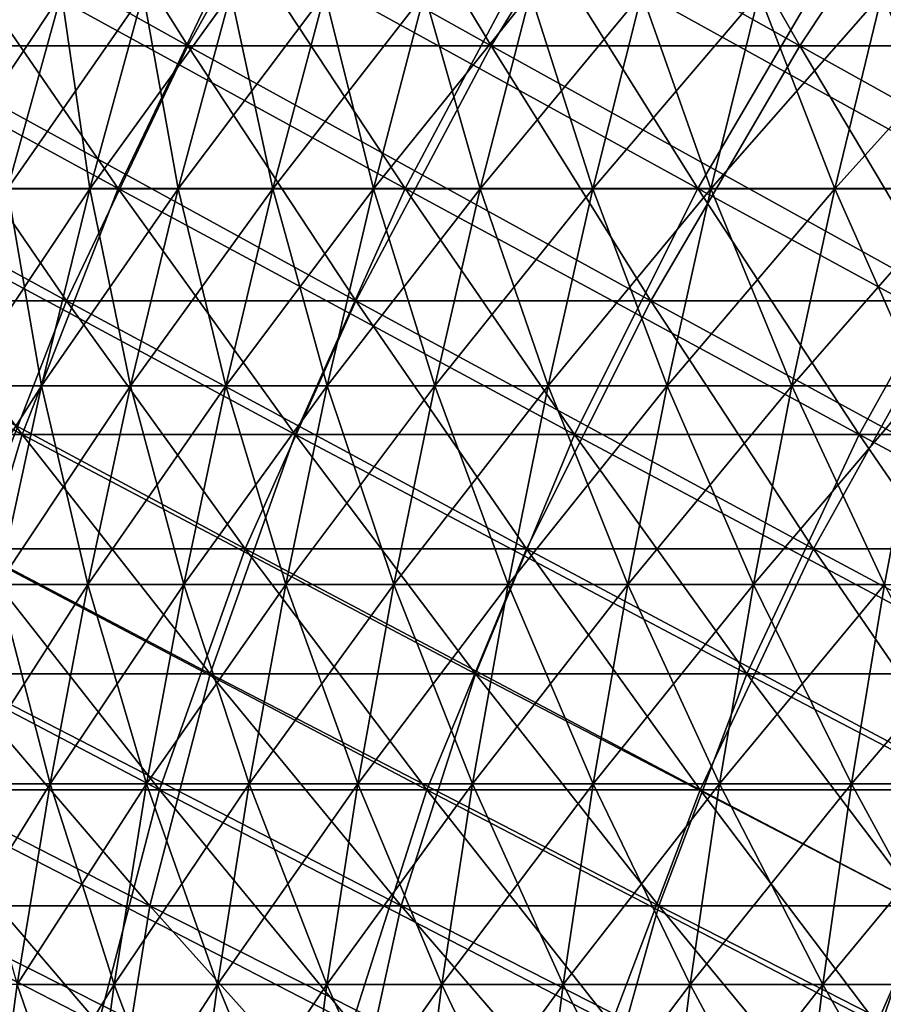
# Model space of a CAD drawing. Header units: millimetres. Extents: x -250 to 250, y -45 to 4150.
# Tile 414 of 656: x -92 to -80, y 3947 to 3961. Entities that reach past the tile are written whole.
import ezdxf

# ---------------------------------------------------------------- set-up
doc = ezdxf.new("R2010")
doc.units = ezdxf.units.MM
doc.header["$LTSCALE"] = 81.481481
for name, color, linetype in [('19', 7, 'CONTINUOUS'), ('20', 7, 'CONTINUOUS'), ('21', 7, 'CONTINUOUS'), ('22', 7, 'CONTINUOUS'), ('23', 7, 'CONTINUOUS'), ('24', 7, 'CONTINUOUS')]:
    doc.layers.add(name, color=color, linetype=linetype)

msp = doc.modelspace()

# ---------------------------------------------------------------- linework, layer by layer
at = {"layer": '19', "color": 7, "linetype": 'CONTINUOUS'}
for points in [[(-92.231, 3963.936, -139.19), (-94.075, 3960.293, -132.896), (-96.473, 3963.936, -136.284), (-92.231, 3963.936, -139.19)], [(-89.938, 3960.293, -135.73), (-94.075, 3960.293, -132.896), (-92.231, 3963.936, -139.19), (-89.938, 3960.293, -135.73)], [(-87.9, 3963.936, -141.964), (-89.938, 3960.293, -135.73), (-92.231, 3963.936, -139.19), (-87.9, 3963.936, -141.964)], [(-85.715, 3960.293, -138.435), (-89.938, 3960.293, -135.73), (-87.9, 3963.936, -141.964), (-85.715, 3960.293, -138.435)], [(-83.487, 3963.936, -144.604), (-85.715, 3960.293, -138.435), (-87.9, 3963.936, -141.964), (-83.487, 3963.936, -144.604)], [(-81.412, 3960.293, -141.009), (-85.715, 3960.293, -138.435), (-83.487, 3963.936, -144.604), (-81.412, 3960.293, -141.009)], [(-78.994, 3963.936, -147.106), (-81.412, 3960.293, -141.009), (-83.487, 3963.936, -144.604), (-78.994, 3963.936, -147.106)], [(-77.031, 3960.293, -143.449), (-81.412, 3960.293, -141.009), (-78.994, 3963.936, -147.106), (-77.031, 3960.293, -143.449)], [(-91.631, 3956.743, -129.443), (-95.574, 3956.743, -126.56), (-94.075, 3960.293, -132.896), (-91.631, 3956.743, -129.443)], [(-89.938, 3960.293, -135.73), (-91.631, 3956.743, -129.443), (-94.075, 3960.293, -132.896), (-89.938, 3960.293, -135.73)], [(-87.601, 3956.743, -132.204), (-91.631, 3956.743, -129.443), (-89.938, 3960.293, -135.73), (-87.601, 3956.743, -132.204)], [(-85.715, 3960.293, -138.435), (-87.601, 3956.743, -132.204), (-89.938, 3960.293, -135.73), (-85.715, 3960.293, -138.435)], [(-83.489, 3956.743, -134.839), (-87.601, 3956.743, -132.204), (-85.715, 3960.293, -138.435), (-83.489, 3956.743, -134.839)], [(-81.412, 3960.293, -141.009), (-83.489, 3956.743, -134.839), (-85.715, 3960.293, -138.435), (-81.412, 3960.293, -141.009)], [(-79.297, 3956.743, -137.346), (-83.489, 3956.743, -134.839), (-81.412, 3960.293, -141.009), (-79.297, 3956.743, -137.346)], [(-77.031, 3960.293, -143.449), (-79.297, 3956.743, -137.346), (-81.412, 3960.293, -141.009), (-77.031, 3960.293, -143.449)], [(-91.631, 3956.743, -129.443), (-92.978, 3953.287, -123.123), (-95.574, 3956.743, -126.56), (-91.631, 3956.743, -129.443)], [(-89.142, 3953.287, -125.927), (-92.978, 3953.287, -123.123), (-91.631, 3956.743, -129.443), (-89.142, 3953.287, -125.927)], [(-87.601, 3956.743, -132.204), (-89.142, 3953.287, -125.927), (-91.631, 3956.743, -129.443), (-87.601, 3956.743, -132.204)], [(-85.222, 3953.287, -128.613), (-89.142, 3953.287, -125.927), (-87.601, 3956.743, -132.204), (-85.222, 3953.287, -128.613)], [(-83.489, 3956.743, -134.839), (-85.222, 3953.287, -128.613), (-87.601, 3956.743, -132.204), (-83.489, 3956.743, -134.839)], [(-81.221, 3953.287, -131.176), (-85.222, 3953.287, -128.613), (-83.489, 3956.743, -134.839), (-81.221, 3953.287, -131.176)], [(-79.297, 3956.743, -137.346), (-81.221, 3953.287, -131.176), (-83.489, 3956.743, -134.839), (-79.297, 3956.743, -137.346)], [(-77.143, 3953.287, -133.615), (-81.221, 3953.287, -131.176), (-79.297, 3956.743, -137.346), (-77.143, 3953.287, -133.615)], [(-90.337, 3949.927, -119.625), (-93.978, 3949.927, -116.786), (-92.978, 3953.287, -123.123), (-90.337, 3949.927, -119.625)], [(-89.142, 3953.287, -125.927), (-90.337, 3949.927, -119.625), (-92.978, 3953.287, -123.123), (-89.142, 3953.287, -125.927)], [(-86.61, 3949.927, -122.35), (-90.337, 3949.927, -119.625), (-89.142, 3953.287, -125.927), (-86.61, 3949.927, -122.35)], [(-85.222, 3953.287, -128.613), (-86.61, 3949.927, -122.35), (-89.142, 3953.287, -125.927), (-85.222, 3953.287, -128.613)], [(-82.801, 3949.927, -124.959), (-86.61, 3949.927, -122.35), (-85.222, 3953.287, -128.613), (-82.801, 3949.927, -124.959)], [(-81.221, 3953.287, -131.176), (-82.801, 3949.927, -124.959), (-85.222, 3953.287, -128.613), (-81.221, 3953.287, -131.176)], [(-78.914, 3949.927, -127.45), (-82.801, 3949.927, -124.959), (-81.221, 3953.287, -131.176), (-78.914, 3949.927, -127.45)], [(-77.143, 3953.287, -133.615), (-78.914, 3949.927, -127.45), (-81.221, 3953.287, -131.176), (-77.143, 3953.287, -133.615)], [(-91.184, 3946.665, -113.315), (-94.63, 3946.665, -110.453), (-93.978, 3949.927, -116.786), (-91.184, 3946.665, -113.315)], [(-90.337, 3949.927, -119.625), (-91.184, 3946.665, -113.315), (-93.978, 3949.927, -116.786), (-90.337, 3949.927, -119.625)], [(-87.651, 3946.665, -116.069), (-91.184, 3946.665, -113.315), (-90.337, 3949.927, -119.625), (-87.651, 3946.665, -116.069)], [(-86.61, 3949.927, -122.35), (-87.651, 3946.665, -116.069), (-90.337, 3949.927, -119.625), (-86.61, 3949.927, -122.35)], [(-84.035, 3946.665, -118.713), (-87.651, 3946.665, -116.069), (-86.61, 3949.927, -122.35), (-84.035, 3946.665, -118.713)], [(-82.801, 3949.927, -124.959), (-84.035, 3946.665, -118.713), (-86.61, 3949.927, -122.35), (-82.801, 3949.927, -124.959)], [(-80.34, 3946.665, -121.245), (-84.035, 3946.665, -118.713), (-82.801, 3949.927, -124.959), (-80.34, 3946.665, -121.245)], [(-78.914, 3949.927, -127.45), (-80.34, 3946.665, -121.245), (-82.801, 3949.927, -124.959), (-78.914, 3949.927, -127.45)], [(-76.568, 3946.665, -123.661), (-80.34, 3946.665, -121.245), (-78.914, 3949.927, -127.45), (-76.568, 3946.665, -123.661)]]:
    msp.add_3dface(points, dxfattribs=at)
at = {"layer": '20', "color": 7, "linetype": 'CONTINUOUS'}
for points in [[(-94.075, 3960.293, 132.896), (-89.938, 3960.293, 135.73), (-96.473, 3963.936, 136.284), (-94.075, 3960.293, 132.896)], [(-96.473, 3963.936, 136.284), (-89.938, 3960.293, 135.73), (-92.231, 3963.936, 139.19), (-96.473, 3963.936, 136.284)], [(-89.938, 3960.293, 135.73), (-85.715, 3960.293, 138.435), (-92.231, 3963.936, 139.19), (-89.938, 3960.293, 135.73)], [(-92.231, 3963.936, 139.19), (-85.715, 3960.293, 138.435), (-87.9, 3963.936, 141.964), (-92.231, 3963.936, 139.19)], [(-85.715, 3960.293, 138.435), (-81.412, 3960.293, 141.009), (-87.9, 3963.936, 141.964), (-85.715, 3960.293, 138.435)], [(-87.9, 3963.936, 141.964), (-81.412, 3960.293, 141.009), (-83.487, 3963.936, 144.604), (-87.9, 3963.936, 141.964)], [(-81.412, 3960.293, 141.009), (-77.031, 3960.293, 143.449), (-83.487, 3963.936, 144.604), (-81.412, 3960.293, 141.009)], [(-83.487, 3963.936, 144.604), (-77.031, 3960.293, 143.449), (-78.994, 3963.936, 147.106), (-83.487, 3963.936, 144.604)], [(-95.574, 3956.743, 126.56), (-91.631, 3956.743, 129.443), (-98.123, 3960.293, 129.936), (-95.574, 3956.743, 126.56)], [(-98.123, 3960.293, 129.936), (-91.631, 3956.743, 129.443), (-94.075, 3960.293, 132.896), (-98.123, 3960.293, 129.936)], [(-91.631, 3956.743, 129.443), (-87.601, 3956.743, 132.204), (-94.075, 3960.293, 132.896), (-91.631, 3956.743, 129.443)], [(-94.075, 3960.293, 132.896), (-87.601, 3956.743, 132.204), (-89.938, 3960.293, 135.73), (-94.075, 3960.293, 132.896)], [(-87.601, 3956.743, 132.204), (-83.489, 3956.743, 134.839), (-89.938, 3960.293, 135.73), (-87.601, 3956.743, 132.204)], [(-89.938, 3960.293, 135.73), (-83.489, 3956.743, 134.839), (-85.715, 3960.293, 138.435), (-89.938, 3960.293, 135.73)], [(-83.489, 3956.743, 134.839), (-79.297, 3956.743, 137.346), (-85.715, 3960.293, 138.435), (-83.489, 3956.743, 134.839)], [(-85.715, 3960.293, 138.435), (-79.297, 3956.743, 137.346), (-81.412, 3960.293, 141.009), (-85.715, 3960.293, 138.435)], [(-79.297, 3956.743, 137.346), (-75.029, 3956.743, 139.722), (-81.412, 3960.293, 141.009), (-79.297, 3956.743, 137.346)], [(-81.412, 3960.293, 141.009), (-75.029, 3956.743, 139.722), (-77.031, 3960.293, 143.449), (-81.412, 3960.293, 141.009)], [(-92.978, 3953.287, 123.123), (-89.142, 3953.287, 125.927), (-95.574, 3956.743, 126.56), (-92.978, 3953.287, 123.123)], [(-95.574, 3956.743, 126.56), (-89.142, 3953.287, 125.927), (-91.631, 3956.743, 129.443), (-95.574, 3956.743, 126.56)], [(-89.142, 3953.287, 125.927), (-85.222, 3953.287, 128.613), (-91.631, 3956.743, 129.443), (-89.142, 3953.287, 125.927)], [(-91.631, 3956.743, 129.443), (-85.222, 3953.287, 128.613), (-87.601, 3956.743, 132.204), (-91.631, 3956.743, 129.443)], [(-85.222, 3953.287, 128.613), (-81.221, 3953.287, 131.176), (-87.601, 3956.743, 132.204), (-85.222, 3953.287, 128.613)], [(-87.601, 3956.743, 132.204), (-81.221, 3953.287, 131.176), (-83.489, 3956.743, 134.839), (-87.601, 3956.743, 132.204)], [(-81.221, 3953.287, 131.176), (-77.143, 3953.287, 133.615), (-83.489, 3956.743, 134.839), (-81.221, 3953.287, 131.176)], [(-83.489, 3956.743, 134.839), (-77.143, 3953.287, 133.615), (-79.297, 3956.743, 137.346), (-83.489, 3956.743, 134.839)], [(-93.978, 3949.927, 116.786), (-90.337, 3949.927, 119.625), (-96.725, 3953.287, 120.201), (-93.978, 3949.927, 116.786)], [(-96.725, 3953.287, 120.201), (-90.337, 3949.927, 119.625), (-92.978, 3953.287, 123.123), (-96.725, 3953.287, 120.201)], [(-90.337, 3949.927, 119.625), (-86.61, 3949.927, 122.35), (-92.978, 3953.287, 123.123), (-90.337, 3949.927, 119.625)], [(-92.978, 3953.287, 123.123), (-86.61, 3949.927, 122.35), (-89.142, 3953.287, 125.927), (-92.978, 3953.287, 123.123)], [(-86.61, 3949.927, 122.35), (-82.801, 3949.927, 124.959), (-89.142, 3953.287, 125.927), (-86.61, 3949.927, 122.35)], [(-89.142, 3953.287, 125.927), (-82.801, 3949.927, 124.959), (-85.222, 3953.287, 128.613), (-89.142, 3953.287, 125.927)], [(-82.801, 3949.927, 124.959), (-78.914, 3949.927, 127.45), (-85.222, 3953.287, 128.613), (-82.801, 3949.927, 124.959)], [(-85.222, 3953.287, 128.613), (-78.914, 3949.927, 127.45), (-81.221, 3953.287, 131.176), (-85.222, 3953.287, 128.613)], [(-78.914, 3949.927, 127.45), (-74.951, 3949.927, 129.82), (-81.221, 3953.287, 131.176), (-78.914, 3949.927, 127.45)], [(-81.221, 3953.287, 131.176), (-74.951, 3949.927, 129.82), (-77.143, 3953.287, 133.615), (-81.221, 3953.287, 131.176)], [(-94.63, 3946.665, 110.453), (-91.184, 3946.665, 113.315), (-97.53, 3949.927, 113.837), (-94.63, 3946.665, 110.453)], [(-97.53, 3949.927, 113.837), (-91.184, 3946.665, 113.315), (-93.978, 3949.927, 116.786), (-97.53, 3949.927, 113.837)], [(-91.184, 3946.665, 113.315), (-87.651, 3946.665, 116.069), (-93.978, 3949.927, 116.786), (-91.184, 3946.665, 113.315)], [(-93.978, 3949.927, 116.786), (-87.651, 3946.665, 116.069), (-90.337, 3949.927, 119.625), (-93.978, 3949.927, 116.786)], [(-87.651, 3946.665, 116.069), (-84.035, 3946.665, 118.713), (-90.337, 3949.927, 119.625), (-87.651, 3946.665, 116.069)], [(-90.337, 3949.927, 119.625), (-84.035, 3946.665, 118.713), (-86.61, 3949.927, 122.35), (-90.337, 3949.927, 119.625)], [(-84.035, 3946.665, 118.713), (-80.34, 3946.665, 121.245), (-86.61, 3949.927, 122.35), (-84.035, 3946.665, 118.713)], [(-86.61, 3949.927, 122.35), (-80.34, 3946.665, 121.245), (-82.801, 3949.927, 124.959), (-86.61, 3949.927, 122.35)], [(-80.34, 3946.665, 121.245), (-76.568, 3946.665, 123.661), (-82.801, 3949.927, 124.959), (-80.34, 3946.665, 121.245)], [(-82.801, 3949.927, 124.959), (-76.568, 3946.665, 123.661), (-78.914, 3949.927, 127.45), (-82.801, 3949.927, 124.959)]]:
    msp.add_3dface(points, dxfattribs=at)
at = {"layer": '21', "color": 7, "linetype": 'CONTINUOUS'}
for points in [[(-90.911, 3958.308, 128.426), (-94.823, 3958.308, 125.566), (-93.335, 3961.83, 131.851), (-90.911, 3958.308, 128.426)], [(-89.231, 3961.83, 134.662), (-90.911, 3958.308, 128.426), (-93.335, 3961.83, 131.851), (-89.231, 3961.83, 134.662)], [(-86.913, 3958.308, 131.165), (-90.911, 3958.308, 128.426), (-89.231, 3961.83, 134.662), (-86.913, 3958.308, 131.165)], [(-85.041, 3961.83, 137.346), (-86.913, 3958.308, 131.165), (-89.231, 3961.83, 134.662), (-85.041, 3961.83, 137.346)], [(-82.833, 3958.308, 133.779), (-86.913, 3958.308, 131.165), (-85.041, 3961.83, 137.346), (-82.833, 3958.308, 133.779)], [(-80.771, 3961.83, 139.9), (-82.833, 3958.308, 133.779), (-85.041, 3961.83, 137.346), (-80.771, 3961.83, 139.9)], [(-78.674, 3958.308, 136.267), (-82.833, 3958.308, 133.779), (-80.771, 3961.83, 139.9), (-78.674, 3958.308, 136.267)], [(-76.425, 3961.83, 142.321), (-78.674, 3958.308, 136.267), (-80.771, 3961.83, 139.9), (-76.425, 3961.83, 142.321)], [(-92.249, 3954.88, 122.157), (-95.967, 3954.88, 119.258), (-94.823, 3958.308, 125.566), (-92.249, 3954.88, 122.157)], [(-90.911, 3958.308, 128.426), (-92.249, 3954.88, 122.157), (-94.823, 3958.308, 125.566), (-90.911, 3958.308, 128.426)], [(-88.443, 3954.88, 124.94), (-92.249, 3954.88, 122.157), (-90.911, 3958.308, 128.426), (-88.443, 3954.88, 124.94)], [(-86.913, 3958.308, 131.165), (-88.443, 3954.88, 124.94), (-90.911, 3958.308, 128.426), (-86.913, 3958.308, 131.165)], [(-84.553, 3954.88, 127.604), (-88.443, 3954.88, 124.94), (-86.913, 3958.308, 131.165), (-84.553, 3954.88, 127.604)], [(-82.833, 3958.308, 133.779), (-84.553, 3954.88, 127.604), (-86.913, 3958.308, 131.165), (-82.833, 3958.308, 133.779)], [(-80.584, 3954.88, 130.147), (-84.553, 3954.88, 127.604), (-82.833, 3958.308, 133.779), (-80.584, 3954.88, 130.147)], [(-78.674, 3958.308, 136.267), (-80.584, 3954.88, 130.147), (-82.833, 3958.308, 133.779), (-78.674, 3958.308, 136.267)], [(-76.538, 3954.88, 132.567), (-80.584, 3954.88, 130.147), (-78.674, 3958.308, 136.267), (-76.538, 3954.88, 132.567)], [(-92.249, 3954.88, 122.157), (-93.242, 3951.546, 115.872), (-95.967, 3954.88, 119.258), (-92.249, 3954.88, 122.157)], [(-89.629, 3951.546, 118.688), (-93.242, 3951.546, 115.872), (-92.249, 3954.88, 122.157), (-89.629, 3951.546, 118.688)], [(-88.443, 3954.88, 124.94), (-89.629, 3951.546, 118.688), (-92.249, 3954.88, 122.157), (-88.443, 3954.88, 124.94)], [(-85.932, 3951.546, 121.392), (-89.629, 3951.546, 118.688), (-88.443, 3954.88, 124.94), (-85.932, 3951.546, 121.392)], [(-84.553, 3954.88, 127.604), (-85.932, 3951.546, 121.392), (-88.443, 3954.88, 124.94), (-84.553, 3954.88, 127.604)], [(-82.152, 3951.546, 123.981), (-85.932, 3951.546, 121.392), (-84.553, 3954.88, 127.604), (-82.152, 3951.546, 123.981)], [(-80.584, 3954.88, 130.147), (-82.152, 3951.546, 123.981), (-84.553, 3954.88, 127.604), (-80.584, 3954.88, 130.147)], [(-78.296, 3951.546, 126.452), (-82.152, 3951.546, 123.981), (-80.584, 3954.88, 130.147), (-78.296, 3951.546, 126.452)], [(-76.538, 3954.88, 132.567), (-78.296, 3951.546, 126.452), (-80.584, 3954.88, 130.147), (-76.538, 3954.88, 132.567)], [(-90.471, 3948.31, 112.429), (-93.89, 3948.31, 109.589), (-93.242, 3951.546, 115.872), (-90.471, 3948.31, 112.429)], [(-89.629, 3951.546, 118.688), (-90.471, 3948.31, 112.429), (-93.242, 3951.546, 115.872), (-89.629, 3951.546, 118.688)], [(-86.966, 3948.31, 115.161), (-90.471, 3948.31, 112.429), (-89.629, 3951.546, 118.688), (-86.966, 3948.31, 115.161)], [(-85.932, 3951.546, 121.392), (-86.966, 3948.31, 115.161), (-89.629, 3951.546, 118.688), (-85.932, 3951.546, 121.392)], [(-83.378, 3948.31, 117.785), (-86.966, 3948.31, 115.161), (-85.932, 3951.546, 121.392), (-83.378, 3948.31, 117.785)], [(-82.152, 3951.546, 123.981), (-83.378, 3948.31, 117.785), (-85.932, 3951.546, 121.392), (-82.152, 3951.546, 123.981)], [(-79.711, 3948.31, 120.297), (-83.378, 3948.31, 117.785), (-82.152, 3951.546, 123.981), (-79.711, 3948.31, 120.297)], [(-78.296, 3951.546, 126.452), (-79.711, 3948.31, 120.297), (-82.152, 3951.546, 123.981), (-78.296, 3951.546, 126.452)], [(-90.969, 3945.172, 106.18), (-94.196, 3945.172, 103.328), (-93.89, 3948.31, 109.589), (-90.969, 3945.172, 106.18)], [(-90.471, 3948.31, 112.429), (-90.969, 3945.172, 106.18), (-93.89, 3948.31, 109.589), (-90.471, 3948.31, 112.429)], [(-87.656, 3945.172, 108.931), (-90.969, 3945.172, 106.18), (-90.471, 3948.31, 112.429), (-87.656, 3945.172, 108.931)], [(-86.966, 3948.31, 115.161), (-87.656, 3945.172, 108.931), (-90.471, 3948.31, 112.429), (-86.966, 3948.31, 115.161)], [(-84.26, 3945.172, 111.579), (-87.656, 3945.172, 108.931), (-86.966, 3948.31, 115.161), (-84.26, 3945.172, 111.579)], [(-83.378, 3948.31, 117.785), (-84.26, 3945.172, 111.579), (-86.966, 3948.31, 115.161), (-83.378, 3948.31, 117.785)], [(-80.784, 3945.172, 114.12), (-84.26, 3945.172, 111.579), (-83.378, 3948.31, 117.785), (-80.784, 3945.172, 114.12)], [(-79.711, 3948.31, 120.297), (-80.784, 3945.172, 114.12), (-83.378, 3948.31, 117.785), (-79.711, 3948.31, 120.297)], [(-77.231, 3945.172, 116.554), (-80.784, 3945.172, 114.12), (-79.711, 3948.31, 120.297), (-77.231, 3945.172, 116.554)]]:
    msp.add_3dface(points, dxfattribs=at)
at = {"layer": '22', "color": 7, "linetype": 'CONTINUOUS'}
for points in [[(-94.823, 3958.308, -125.566), (-90.911, 3958.308, -128.426), (-97.351, 3961.83, -128.914), (-94.823, 3958.308, -125.566)], [(-97.351, 3961.83, -128.914), (-90.911, 3958.308, -128.426), (-93.335, 3961.83, -131.851), (-97.351, 3961.83, -128.914)], [(-90.911, 3958.308, -128.426), (-86.913, 3958.308, -131.165), (-93.335, 3961.83, -131.851), (-90.911, 3958.308, -128.426)], [(-93.335, 3961.83, -131.851), (-86.913, 3958.308, -131.165), (-89.231, 3961.83, -134.662), (-93.335, 3961.83, -131.851)], [(-86.913, 3958.308, -131.165), (-82.833, 3958.308, -133.779), (-89.231, 3961.83, -134.662), (-86.913, 3958.308, -131.165)], [(-89.231, 3961.83, -134.662), (-82.833, 3958.308, -133.779), (-85.041, 3961.83, -137.346), (-89.231, 3961.83, -134.662)], [(-82.833, 3958.308, -133.779), (-78.674, 3958.308, -136.267), (-85.041, 3961.83, -137.346), (-82.833, 3958.308, -133.779)], [(-85.041, 3961.83, -137.346), (-78.674, 3958.308, -136.267), (-80.771, 3961.83, -139.9), (-85.041, 3961.83, -137.346)], [(-78.674, 3958.308, -136.267), (-74.44, 3958.308, -138.625), (-80.771, 3961.83, -139.9), (-78.674, 3958.308, -136.267)], [(-80.771, 3961.83, -139.9), (-74.44, 3958.308, -138.625), (-76.425, 3961.83, -142.321), (-80.771, 3961.83, -139.9)], [(-95.967, 3954.88, -119.258), (-92.249, 3954.88, -122.157), (-98.645, 3958.308, -122.586), (-95.967, 3954.88, -119.258)], [(-98.645, 3958.308, -122.586), (-92.249, 3954.88, -122.157), (-94.823, 3958.308, -125.566), (-98.645, 3958.308, -122.586)], [(-92.249, 3954.88, -122.157), (-88.443, 3954.88, -124.94), (-94.823, 3958.308, -125.566), (-92.249, 3954.88, -122.157)], [(-94.823, 3958.308, -125.566), (-88.443, 3954.88, -124.94), (-90.911, 3958.308, -128.426), (-94.823, 3958.308, -125.566)], [(-88.443, 3954.88, -124.94), (-84.553, 3954.88, -127.604), (-90.911, 3958.308, -128.426), (-88.443, 3954.88, -124.94)], [(-90.911, 3958.308, -128.426), (-84.553, 3954.88, -127.604), (-86.913, 3958.308, -131.165), (-90.911, 3958.308, -128.426)], [(-84.553, 3954.88, -127.604), (-80.584, 3954.88, -130.147), (-86.913, 3958.308, -131.165), (-84.553, 3954.88, -127.604)], [(-86.913, 3958.308, -131.165), (-80.584, 3954.88, -130.147), (-82.833, 3958.308, -133.779), (-86.913, 3958.308, -131.165)], [(-80.584, 3954.88, -130.147), (-76.538, 3954.88, -132.567), (-82.833, 3958.308, -133.779), (-80.584, 3954.88, -130.147)], [(-82.833, 3958.308, -133.779), (-76.538, 3954.88, -132.567), (-78.674, 3958.308, -136.267), (-82.833, 3958.308, -133.779)], [(-93.242, 3951.546, -115.872), (-89.629, 3951.546, -118.688), (-95.967, 3954.88, -119.258), (-93.242, 3951.546, -115.872)], [(-95.967, 3954.88, -119.258), (-89.629, 3951.546, -118.688), (-92.249, 3954.88, -122.157), (-95.967, 3954.88, -119.258)], [(-89.629, 3951.546, -118.688), (-85.932, 3951.546, -121.392), (-92.249, 3954.88, -122.157), (-89.629, 3951.546, -118.688)], [(-92.249, 3954.88, -122.157), (-85.932, 3951.546, -121.392), (-88.443, 3954.88, -124.94), (-92.249, 3954.88, -122.157)], [(-85.932, 3951.546, -121.392), (-82.152, 3951.546, -123.981), (-88.443, 3954.88, -124.94), (-85.932, 3951.546, -121.392)], [(-88.443, 3954.88, -124.94), (-82.152, 3951.546, -123.981), (-84.553, 3954.88, -127.604), (-88.443, 3954.88, -124.94)], [(-82.152, 3951.546, -123.981), (-78.296, 3951.546, -126.452), (-84.553, 3954.88, -127.604), (-82.152, 3951.546, -123.981)], [(-84.553, 3954.88, -127.604), (-78.296, 3951.546, -126.452), (-80.584, 3954.88, -130.147), (-84.553, 3954.88, -127.604)], [(-78.296, 3951.546, -126.452), (-74.364, 3951.546, -128.803), (-80.584, 3954.88, -130.147), (-78.296, 3951.546, -126.452)], [(-80.584, 3954.88, -130.147), (-74.364, 3951.546, -128.803), (-76.538, 3954.88, -132.567), (-80.584, 3954.88, -130.147)], [(-93.89, 3948.31, -109.589), (-90.471, 3948.31, -112.429), (-96.766, 3951.546, -112.945), (-93.89, 3948.31, -109.589)], [(-96.766, 3951.546, -112.945), (-90.471, 3948.31, -112.429), (-93.242, 3951.546, -115.872), (-96.766, 3951.546, -112.945)], [(-90.471, 3948.31, -112.429), (-86.966, 3948.31, -115.161), (-93.242, 3951.546, -115.872), (-90.471, 3948.31, -112.429)], [(-93.242, 3951.546, -115.872), (-86.966, 3948.31, -115.161), (-89.629, 3951.546, -118.688), (-93.242, 3951.546, -115.872)], [(-86.966, 3948.31, -115.161), (-83.378, 3948.31, -117.785), (-89.629, 3951.546, -118.688), (-86.966, 3948.31, -115.161)], [(-89.629, 3951.546, -118.688), (-83.378, 3948.31, -117.785), (-85.932, 3951.546, -121.392), (-89.629, 3951.546, -118.688)], [(-83.378, 3948.31, -117.785), (-79.711, 3948.31, -120.297), (-85.932, 3951.546, -121.392), (-83.378, 3948.31, -117.785)], [(-85.932, 3951.546, -121.392), (-79.711, 3948.31, -120.297), (-82.152, 3951.546, -123.981), (-85.932, 3951.546, -121.392)], [(-79.711, 3948.31, -120.297), (-75.969, 3948.31, -122.694), (-82.152, 3951.546, -123.981), (-79.711, 3948.31, -120.297)], [(-82.152, 3951.546, -123.981), (-75.969, 3948.31, -122.694), (-78.296, 3951.546, -126.452), (-82.152, 3951.546, -123.981)], [(-94.196, 3945.172, -103.328), (-90.969, 3945.172, -106.18), (-97.221, 3948.31, -106.646), (-94.196, 3945.172, -103.328)], [(-97.221, 3948.31, -106.646), (-90.969, 3945.172, -106.18), (-93.89, 3948.31, -109.589), (-97.221, 3948.31, -106.646)], [(-90.969, 3945.172, -106.18), (-87.656, 3945.172, -108.931), (-93.89, 3948.31, -109.589), (-90.969, 3945.172, -106.18)], [(-93.89, 3948.31, -109.589), (-87.656, 3945.172, -108.931), (-90.471, 3948.31, -112.429), (-93.89, 3948.31, -109.589)], [(-87.656, 3945.172, -108.931), (-84.26, 3945.172, -111.579), (-90.471, 3948.31, -112.429), (-87.656, 3945.172, -108.931)], [(-90.471, 3948.31, -112.429), (-84.26, 3945.172, -111.579), (-86.966, 3948.31, -115.161), (-90.471, 3948.31, -112.429)], [(-84.26, 3945.172, -111.579), (-80.784, 3945.172, -114.12), (-86.966, 3948.31, -115.161), (-84.26, 3945.172, -111.579)], [(-86.966, 3948.31, -115.161), (-80.784, 3945.172, -114.12), (-83.378, 3948.31, -117.785), (-86.966, 3948.31, -115.161)], [(-80.784, 3945.172, -114.12), (-77.231, 3945.172, -116.554), (-83.378, 3948.31, -117.785), (-80.784, 3945.172, -114.12)], [(-83.378, 3948.31, -117.785), (-77.231, 3945.172, -116.554), (-79.711, 3948.31, -120.297), (-83.378, 3948.31, -117.785)]]:
    msp.add_3dface(points, dxfattribs=at)
at = {"layer": '23', "color": 7, "linetype": 'CONTINUOUS'}
for points in [[(-92.751, 3961.025, 32.684), (-92.454, 3958.301, 35.817), (-91.701, 3961.025, 35.525), (-92.751, 3961.025, 32.684)], [(-92.454, 3958.301, 35.817), (-91.307, 3958.301, 38.647), (-91.701, 3961.025, 35.525), (-92.454, 3958.301, 35.817)], [(-91.701, 3961.025, 35.525), (-91.307, 3958.301, 38.647), (-90.563, 3961.025, 38.332), (-91.701, 3961.025, 35.525)], [(-91.307, 3958.301, 38.647), (-90.073, 3958.301, 41.44), (-90.563, 3961.025, 38.332), (-91.307, 3958.301, 38.647)], [(-90.563, 3961.025, 38.332), (-90.073, 3958.301, 41.44), (-89.34, 3961.025, 41.103), (-90.563, 3961.025, 38.332)], [(-90.073, 3958.301, 41.44), (-88.755, 3958.301, 44.195), (-89.34, 3961.025, 41.103), (-90.073, 3958.301, 41.44)], [(-89.34, 3961.025, 41.103), (-88.755, 3958.301, 44.195), (-88.032, 3961.025, 43.835), (-89.34, 3961.025, 41.103)], [(-88.755, 3958.301, 44.195), (-87.352, 3958.301, 46.907), (-88.032, 3961.025, 43.835), (-88.755, 3958.301, 44.195)], [(-88.032, 3961.025, 43.835), (-87.352, 3958.301, 46.907), (-86.64, 3961.025, 46.525), (-88.032, 3961.025, 43.835)], [(-87.352, 3958.301, 46.907), (-85.866, 3958.301, 49.575), (-86.64, 3961.025, 46.525), (-87.352, 3958.301, 46.907)], [(-86.64, 3961.025, 46.525), (-85.866, 3958.301, 49.575), (-85.166, 3961.025, 49.171), (-86.64, 3961.025, 46.525)], [(-85.866, 3958.301, 49.575), (-84.298, 3958.301, 52.195), (-85.166, 3961.025, 49.171), (-85.866, 3958.301, 49.575)], [(-85.166, 3961.025, 49.171), (-84.298, 3958.301, 52.195), (-83.612, 3961.025, 51.77), (-85.166, 3961.025, 49.171)], [(-84.298, 3958.301, 52.195), (-82.651, 3958.301, 54.766), (-83.612, 3961.025, 51.77), (-84.298, 3958.301, 52.195)], [(-83.612, 3961.025, 51.77), (-82.651, 3958.301, 54.766), (-81.978, 3961.025, 54.321), (-83.612, 3961.025, 51.77)], [(-82.651, 3958.301, 54.766), (-80.925, 3958.301, 57.286), (-81.978, 3961.025, 54.321), (-82.651, 3958.301, 54.766)], [(-81.978, 3961.025, 54.321), (-80.925, 3958.301, 57.286), (-80.266, 3961.025, 56.819), (-81.978, 3961.025, 54.321)], [(-80.925, 3958.301, 57.286), (-79.123, 3958.301, 59.751), (-80.266, 3961.025, 56.819), (-80.925, 3958.301, 57.286)], [(-80.266, 3961.025, 56.819), (-79.123, 3958.301, 59.751), (-78.478, 3961.025, 59.264), (-80.266, 3961.025, 56.819)], [(-93.136, 3955.556, 36.081), (-91.981, 3955.556, 38.932), (-92.454, 3958.301, 35.817), (-93.136, 3955.556, 36.081)], [(-92.454, 3958.301, 35.817), (-91.981, 3955.556, 38.932), (-91.307, 3958.301, 38.647), (-92.454, 3958.301, 35.817)], [(-91.981, 3955.556, 38.932), (-90.738, 3955.556, 41.746), (-91.307, 3958.301, 38.647), (-91.981, 3955.556, 38.932)], [(-91.307, 3958.301, 38.647), (-90.738, 3955.556, 41.746), (-90.073, 3958.301, 41.44), (-91.307, 3958.301, 38.647)], [(-90.738, 3955.556, 41.746), (-89.41, 3955.556, 44.521), (-90.073, 3958.301, 41.44), (-90.738, 3955.556, 41.746)], [(-90.073, 3958.301, 41.44), (-89.41, 3955.556, 44.521), (-88.755, 3958.301, 44.195), (-90.073, 3958.301, 41.44)], [(-89.41, 3955.556, 44.521), (-87.996, 3955.556, 47.253), (-88.755, 3958.301, 44.195), (-89.41, 3955.556, 44.521)], [(-88.755, 3958.301, 44.195), (-87.996, 3955.556, 47.253), (-87.352, 3958.301, 46.907), (-88.755, 3958.301, 44.195)], [(-87.996, 3955.556, 47.253), (-86.499, 3955.556, 49.94), (-87.352, 3958.301, 46.907), (-87.996, 3955.556, 47.253)], [(-87.352, 3958.301, 46.907), (-86.499, 3955.556, 49.94), (-85.866, 3958.301, 49.575), (-87.352, 3958.301, 46.907)], [(-86.499, 3955.556, 49.94), (-84.92, 3955.556, 52.581), (-85.866, 3958.301, 49.575), (-86.499, 3955.556, 49.94)], [(-85.866, 3958.301, 49.575), (-84.92, 3955.556, 52.581), (-84.298, 3958.301, 52.195), (-85.866, 3958.301, 49.575)], [(-84.92, 3955.556, 52.581), (-83.261, 3955.556, 55.171), (-84.298, 3958.301, 52.195), (-84.92, 3955.556, 52.581)], [(-84.298, 3958.301, 52.195), (-83.261, 3955.556, 55.171), (-82.651, 3958.301, 54.766), (-84.298, 3958.301, 52.195)], [(-83.261, 3955.556, 55.171), (-81.522, 3955.556, 57.709), (-82.651, 3958.301, 54.766), (-83.261, 3955.556, 55.171)], [(-82.651, 3958.301, 54.766), (-81.522, 3955.556, 57.709), (-80.925, 3958.301, 57.286), (-82.651, 3958.301, 54.766)], [(-81.522, 3955.556, 57.709), (-79.707, 3955.556, 60.192), (-80.925, 3958.301, 57.286), (-81.522, 3955.556, 57.709)], [(-80.925, 3958.301, 57.286), (-79.707, 3955.556, 60.192), (-79.123, 3958.301, 59.751), (-80.925, 3958.301, 57.286)], [(-93.136, 3955.556, 36.081), (-92.585, 3952.791, 39.188), (-91.981, 3955.556, 38.932), (-93.136, 3955.556, 36.081)], [(-92.585, 3952.791, 39.188), (-91.334, 3952.791, 42.02), (-91.981, 3955.556, 38.932), (-92.585, 3952.791, 39.188)], [(-91.981, 3955.556, 38.932), (-91.334, 3952.791, 42.02), (-90.738, 3955.556, 41.746), (-91.981, 3955.556, 38.932)], [(-91.334, 3952.791, 42.02), (-89.997, 3952.791, 44.813), (-90.738, 3955.556, 41.746), (-91.334, 3952.791, 42.02)], [(-90.738, 3955.556, 41.746), (-89.997, 3952.791, 44.813), (-89.41, 3955.556, 44.521), (-90.738, 3955.556, 41.746)], [(-89.997, 3952.791, 44.813), (-88.574, 3952.791, 47.563), (-89.41, 3955.556, 44.521), (-89.997, 3952.791, 44.813)], [(-89.41, 3955.556, 44.521), (-88.574, 3952.791, 47.563), (-87.996, 3955.556, 47.253), (-89.41, 3955.556, 44.521)], [(-88.574, 3952.791, 47.563), (-87.067, 3952.791, 50.268), (-87.996, 3955.556, 47.253), (-88.574, 3952.791, 47.563)], [(-87.996, 3955.556, 47.253), (-87.067, 3952.791, 50.268), (-86.499, 3955.556, 49.94), (-87.996, 3955.556, 47.253)], [(-87.067, 3952.791, 50.268), (-85.478, 3952.791, 52.926), (-86.499, 3955.556, 49.94), (-87.067, 3952.791, 50.268)], [(-86.499, 3955.556, 49.94), (-85.478, 3952.791, 52.926), (-84.92, 3955.556, 52.581), (-86.499, 3955.556, 49.94)], [(-85.478, 3952.791, 52.926), (-83.808, 3952.791, 55.533), (-84.92, 3955.556, 52.581), (-85.478, 3952.791, 52.926)], [(-84.92, 3955.556, 52.581), (-83.808, 3952.791, 55.533), (-83.261, 3955.556, 55.171), (-84.92, 3955.556, 52.581)], [(-83.808, 3952.791, 55.533), (-82.058, 3952.791, 58.087), (-83.261, 3955.556, 55.171), (-83.808, 3952.791, 55.533)], [(-83.261, 3955.556, 55.171), (-82.058, 3952.791, 58.087), (-81.522, 3955.556, 57.709), (-83.261, 3955.556, 55.171)], [(-82.058, 3952.791, 58.087), (-80.23, 3952.791, 60.587), (-81.522, 3955.556, 57.709), (-82.058, 3952.791, 58.087)], [(-81.522, 3955.556, 57.709), (-80.23, 3952.791, 60.587), (-79.707, 3955.556, 60.192), (-81.522, 3955.556, 57.709)], [(-93.118, 3950.01, 39.414), (-91.86, 3950.01, 42.263), (-92.585, 3952.791, 39.188), (-93.118, 3950.01, 39.414)], [(-92.585, 3952.791, 39.188), (-91.86, 3950.01, 42.263), (-91.334, 3952.791, 42.02), (-92.585, 3952.791, 39.188)], [(-91.86, 3950.01, 42.263), (-90.515, 3950.01, 45.071), (-91.334, 3952.791, 42.02), (-91.86, 3950.01, 42.263)], [(-91.334, 3952.791, 42.02), (-90.515, 3950.01, 45.071), (-89.997, 3952.791, 44.813), (-91.334, 3952.791, 42.02)], [(-90.515, 3950.01, 45.071), (-89.084, 3950.01, 47.837), (-89.997, 3952.791, 44.813), (-90.515, 3950.01, 45.071)], [(-89.997, 3952.791, 44.813), (-89.084, 3950.01, 47.837), (-88.574, 3952.791, 47.563), (-89.997, 3952.791, 44.813)], [(-89.084, 3950.01, 47.837), (-87.569, 3950.01, 50.558), (-88.574, 3952.791, 47.563), (-89.084, 3950.01, 47.837)], [(-88.574, 3952.791, 47.563), (-87.569, 3950.01, 50.558), (-87.067, 3952.791, 50.268), (-88.574, 3952.791, 47.563)], [(-87.569, 3950.01, 50.558), (-85.971, 3950.01, 53.231), (-87.067, 3952.791, 50.268), (-87.569, 3950.01, 50.558)], [(-87.067, 3952.791, 50.268), (-85.971, 3950.01, 53.231), (-85.478, 3952.791, 52.926), (-87.067, 3952.791, 50.268)], [(-85.971, 3950.01, 53.231), (-84.291, 3950.01, 55.853), (-85.478, 3952.791, 52.926), (-85.971, 3950.01, 53.231)], [(-85.478, 3952.791, 52.926), (-84.291, 3950.01, 55.853), (-83.808, 3952.791, 55.533), (-85.478, 3952.791, 52.926)], [(-84.291, 3950.01, 55.853), (-82.531, 3950.01, 58.422), (-83.808, 3952.791, 55.533), (-84.291, 3950.01, 55.853)], [(-83.808, 3952.791, 55.533), (-82.531, 3950.01, 58.422), (-82.058, 3952.791, 58.087), (-83.808, 3952.791, 55.533)], [(-82.531, 3950.01, 58.422), (-80.692, 3950.01, 60.936), (-82.058, 3952.791, 58.087), (-82.531, 3950.01, 58.422)], [(-82.058, 3952.791, 58.087), (-80.692, 3950.01, 60.936), (-80.23, 3952.791, 60.587), (-82.058, 3952.791, 58.087)], [(-80.692, 3950.01, 60.936), (-78.778, 3950.01, 63.392), (-80.23, 3952.791, 60.587), (-80.692, 3950.01, 60.936)], [(-93.118, 3950.01, 39.414), (-92.317, 3947.213, 42.472), (-91.86, 3950.01, 42.263), (-93.118, 3950.01, 39.414)], [(-92.317, 3947.213, 42.472), (-90.965, 3947.213, 45.295), (-91.86, 3950.01, 42.263), (-92.317, 3947.213, 42.472)], [(-91.86, 3950.01, 42.263), (-90.965, 3947.213, 45.295), (-90.515, 3950.01, 45.071), (-91.86, 3950.01, 42.263)], [(-90.965, 3947.213, 45.295), (-89.527, 3947.213, 48.075), (-90.515, 3950.01, 45.071), (-90.965, 3947.213, 45.295)], [(-90.515, 3950.01, 45.071), (-89.527, 3947.213, 48.075), (-89.084, 3950.01, 47.837), (-90.515, 3950.01, 45.071)], [(-89.527, 3947.213, 48.075), (-88.004, 3947.213, 50.809), (-89.084, 3950.01, 47.837), (-89.527, 3947.213, 48.075)], [(-89.084, 3950.01, 47.837), (-88.004, 3947.213, 50.809), (-87.569, 3950.01, 50.558), (-89.084, 3950.01, 47.837)], [(-88.004, 3947.213, 50.809), (-86.398, 3947.213, 53.495), (-87.569, 3950.01, 50.558), (-88.004, 3947.213, 50.809)], [(-87.569, 3950.01, 50.558), (-86.398, 3947.213, 53.495), (-85.971, 3950.01, 53.231), (-87.569, 3950.01, 50.558)], [(-86.398, 3947.213, 53.495), (-84.709, 3947.213, 56.13), (-85.971, 3950.01, 53.231), (-86.398, 3947.213, 53.495)], [(-85.971, 3950.01, 53.231), (-84.709, 3947.213, 56.13), (-84.291, 3950.01, 55.853), (-85.971, 3950.01, 53.231)], [(-84.709, 3947.213, 56.13), (-82.941, 3947.213, 58.712), (-84.291, 3950.01, 55.853), (-84.709, 3947.213, 56.13)], [(-84.291, 3950.01, 55.853), (-82.941, 3947.213, 58.712), (-82.531, 3950.01, 58.422), (-84.291, 3950.01, 55.853)], [(-82.941, 3947.213, 58.712), (-81.093, 3947.213, 61.239), (-82.531, 3950.01, 58.422), (-82.941, 3947.213, 58.712)], [(-82.531, 3950.01, 58.422), (-81.093, 3947.213, 61.239), (-80.692, 3950.01, 60.936), (-82.531, 3950.01, 58.422)], [(-81.093, 3947.213, 61.239), (-79.169, 3947.213, 63.707), (-80.692, 3950.01, 60.936), (-81.093, 3947.213, 61.239)], [(-80.692, 3950.01, 60.936), (-79.169, 3947.213, 63.707), (-78.778, 3950.01, 63.392), (-80.692, 3950.01, 60.936)], [(-92.703, 3944.404, 42.65), (-91.346, 3944.404, 45.485), (-92.317, 3947.213, 42.472), (-92.703, 3944.404, 42.65)], [(-92.317, 3947.213, 42.472), (-91.346, 3944.404, 45.485), (-90.965, 3947.213, 45.295), (-92.317, 3947.213, 42.472)], [(-91.346, 3944.404, 45.485), (-89.902, 3944.404, 48.276), (-90.965, 3947.213, 45.295), (-91.346, 3944.404, 45.485)], [(-90.965, 3947.213, 45.295), (-89.902, 3944.404, 48.276), (-89.527, 3947.213, 48.075), (-90.965, 3947.213, 45.295)], [(-89.902, 3944.404, 48.276), (-88.372, 3944.404, 51.022), (-89.527, 3947.213, 48.075), (-89.902, 3944.404, 48.276)], [(-89.527, 3947.213, 48.075), (-88.372, 3944.404, 51.022), (-88.004, 3947.213, 50.809), (-89.527, 3947.213, 48.075)], [(-88.372, 3944.404, 51.022), (-86.759, 3944.404, 53.719), (-88.004, 3947.213, 50.809), (-88.372, 3944.404, 51.022)], [(-88.004, 3947.213, 50.809), (-86.759, 3944.404, 53.719), (-86.398, 3947.213, 53.495), (-88.004, 3947.213, 50.809)], [(-86.759, 3944.404, 53.719), (-85.064, 3944.404, 56.365), (-86.398, 3947.213, 53.495), (-86.759, 3944.404, 53.719)], [(-86.398, 3947.213, 53.495), (-85.064, 3944.404, 56.365), (-84.709, 3947.213, 56.13), (-86.398, 3947.213, 53.495)], [(-85.064, 3944.404, 56.365), (-83.288, 3944.404, 58.958), (-84.709, 3947.213, 56.13), (-85.064, 3944.404, 56.365)], [(-84.709, 3947.213, 56.13), (-83.288, 3944.404, 58.958), (-82.941, 3947.213, 58.712), (-84.709, 3947.213, 56.13)], [(-83.288, 3944.404, 58.958), (-81.433, 3944.404, 61.495), (-82.941, 3947.213, 58.712), (-83.288, 3944.404, 58.958)], [(-82.941, 3947.213, 58.712), (-81.433, 3944.404, 61.495), (-81.093, 3947.213, 61.239), (-82.941, 3947.213, 58.712)], [(-81.433, 3944.404, 61.495), (-79.5, 3944.404, 63.974), (-81.093, 3947.213, 61.239), (-81.433, 3944.404, 61.495)], [(-81.093, 3947.213, 61.239), (-79.5, 3944.404, 63.974), (-79.169, 3947.213, 63.707), (-81.093, 3947.213, 61.239)]]:
    msp.add_3dface(points, dxfattribs=at)
at = {"layer": '24', "color": 7, "linetype": 'CONTINUOUS'}
for points in [[(-92.454, 3958.301, -35.817), (-93.513, 3958.301, -32.953), (-91.701, 3961.025, -35.525), (-92.454, 3958.301, -35.817)], [(-91.701, 3961.025, -35.525), (-93.513, 3958.301, -32.953), (-92.751, 3961.025, -32.684), (-91.701, 3961.025, -35.525)], [(-91.307, 3958.301, -38.647), (-92.454, 3958.301, -35.817), (-90.563, 3961.025, -38.332), (-91.307, 3958.301, -38.647)], [(-90.563, 3961.025, -38.332), (-92.454, 3958.301, -35.817), (-91.701, 3961.025, -35.525), (-90.563, 3961.025, -38.332)], [(-90.073, 3958.301, -41.44), (-91.307, 3958.301, -38.647), (-89.34, 3961.025, -41.103), (-90.073, 3958.301, -41.44)], [(-89.34, 3961.025, -41.103), (-91.307, 3958.301, -38.647), (-90.563, 3961.025, -38.332), (-89.34, 3961.025, -41.103)], [(-88.755, 3958.301, -44.195), (-90.073, 3958.301, -41.44), (-88.032, 3961.025, -43.835), (-88.755, 3958.301, -44.195)], [(-88.032, 3961.025, -43.835), (-90.073, 3958.301, -41.44), (-89.34, 3961.025, -41.103), (-88.032, 3961.025, -43.835)], [(-87.352, 3958.301, -46.907), (-88.755, 3958.301, -44.195), (-86.64, 3961.025, -46.525), (-87.352, 3958.301, -46.907)], [(-86.64, 3961.025, -46.525), (-88.755, 3958.301, -44.195), (-88.032, 3961.025, -43.835), (-86.64, 3961.025, -46.525)], [(-85.866, 3958.301, -49.575), (-87.352, 3958.301, -46.907), (-85.166, 3961.025, -49.171), (-85.866, 3958.301, -49.575)], [(-85.166, 3961.025, -49.171), (-87.352, 3958.301, -46.907), (-86.64, 3961.025, -46.525), (-85.166, 3961.025, -49.171)], [(-84.298, 3958.301, -52.195), (-85.866, 3958.301, -49.575), (-83.612, 3961.025, -51.77), (-84.298, 3958.301, -52.195)], [(-83.612, 3961.025, -51.77), (-85.866, 3958.301, -49.575), (-85.166, 3961.025, -49.171), (-83.612, 3961.025, -51.77)], [(-82.651, 3958.301, -54.766), (-84.298, 3958.301, -52.195), (-81.978, 3961.025, -54.321), (-82.651, 3958.301, -54.766)], [(-81.978, 3961.025, -54.321), (-84.298, 3958.301, -52.195), (-83.612, 3961.025, -51.77), (-81.978, 3961.025, -54.321)], [(-80.925, 3958.301, -57.286), (-82.651, 3958.301, -54.766), (-80.266, 3961.025, -56.819), (-80.925, 3958.301, -57.286)], [(-80.266, 3961.025, -56.819), (-82.651, 3958.301, -54.766), (-81.978, 3961.025, -54.321), (-80.266, 3961.025, -56.819)], [(-79.123, 3958.301, -59.751), (-80.925, 3958.301, -57.286), (-78.478, 3961.025, -59.264), (-79.123, 3958.301, -59.751)], [(-78.478, 3961.025, -59.264), (-80.925, 3958.301, -57.286), (-80.266, 3961.025, -56.819), (-78.478, 3961.025, -59.264)], [(-91.981, 3955.556, -38.932), (-93.136, 3955.556, -36.081), (-91.307, 3958.301, -38.647), (-91.981, 3955.556, -38.932)], [(-91.307, 3958.301, -38.647), (-93.136, 3955.556, -36.081), (-92.454, 3958.301, -35.817), (-91.307, 3958.301, -38.647)], [(-90.738, 3955.556, -41.746), (-91.981, 3955.556, -38.932), (-90.073, 3958.301, -41.44), (-90.738, 3955.556, -41.746)], [(-90.073, 3958.301, -41.44), (-91.981, 3955.556, -38.932), (-91.307, 3958.301, -38.647), (-90.073, 3958.301, -41.44)], [(-89.41, 3955.556, -44.521), (-90.738, 3955.556, -41.746), (-88.755, 3958.301, -44.195), (-89.41, 3955.556, -44.521)], [(-88.755, 3958.301, -44.195), (-90.738, 3955.556, -41.746), (-90.073, 3958.301, -41.44), (-88.755, 3958.301, -44.195)], [(-87.996, 3955.556, -47.253), (-89.41, 3955.556, -44.521), (-87.352, 3958.301, -46.907), (-87.996, 3955.556, -47.253)], [(-87.352, 3958.301, -46.907), (-89.41, 3955.556, -44.521), (-88.755, 3958.301, -44.195), (-87.352, 3958.301, -46.907)], [(-86.499, 3955.556, -49.94), (-87.996, 3955.556, -47.253), (-85.866, 3958.301, -49.575), (-86.499, 3955.556, -49.94)], [(-85.866, 3958.301, -49.575), (-87.996, 3955.556, -47.253), (-87.352, 3958.301, -46.907), (-85.866, 3958.301, -49.575)], [(-84.92, 3955.556, -52.581), (-86.499, 3955.556, -49.94), (-84.298, 3958.301, -52.195), (-84.92, 3955.556, -52.581)], [(-84.298, 3958.301, -52.195), (-86.499, 3955.556, -49.94), (-85.866, 3958.301, -49.575), (-84.298, 3958.301, -52.195)], [(-83.261, 3955.556, -55.171), (-84.92, 3955.556, -52.581), (-82.651, 3958.301, -54.766), (-83.261, 3955.556, -55.171)], [(-82.651, 3958.301, -54.766), (-84.92, 3955.556, -52.581), (-84.298, 3958.301, -52.195), (-82.651, 3958.301, -54.766)], [(-81.522, 3955.556, -57.709), (-83.261, 3955.556, -55.171), (-80.925, 3958.301, -57.286), (-81.522, 3955.556, -57.709)], [(-80.925, 3958.301, -57.286), (-83.261, 3955.556, -55.171), (-82.651, 3958.301, -54.766), (-80.925, 3958.301, -57.286)], [(-79.707, 3955.556, -60.192), (-81.522, 3955.556, -57.709), (-79.123, 3958.301, -59.751), (-79.707, 3955.556, -60.192)], [(-79.123, 3958.301, -59.751), (-81.522, 3955.556, -57.709), (-80.925, 3958.301, -57.286), (-79.123, 3958.301, -59.751)], [(-92.585, 3952.791, -39.188), (-93.748, 3952.791, -36.318), (-91.981, 3955.556, -38.932), (-92.585, 3952.791, -39.188)], [(-91.981, 3955.556, -38.932), (-93.748, 3952.791, -36.318), (-93.136, 3955.556, -36.081), (-91.981, 3955.556, -38.932)], [(-91.334, 3952.791, -42.02), (-92.585, 3952.791, -39.188), (-90.738, 3955.556, -41.746), (-91.334, 3952.791, -42.02)], [(-90.738, 3955.556, -41.746), (-92.585, 3952.791, -39.188), (-91.981, 3955.556, -38.932), (-90.738, 3955.556, -41.746)], [(-89.997, 3952.791, -44.813), (-91.334, 3952.791, -42.02), (-89.41, 3955.556, -44.521), (-89.997, 3952.791, -44.813)], [(-89.41, 3955.556, -44.521), (-91.334, 3952.791, -42.02), (-90.738, 3955.556, -41.746), (-89.41, 3955.556, -44.521)], [(-88.574, 3952.791, -47.563), (-89.997, 3952.791, -44.813), (-87.996, 3955.556, -47.253), (-88.574, 3952.791, -47.563)], [(-87.996, 3955.556, -47.253), (-89.997, 3952.791, -44.813), (-89.41, 3955.556, -44.521), (-87.996, 3955.556, -47.253)], [(-87.067, 3952.791, -50.268), (-88.574, 3952.791, -47.563), (-86.499, 3955.556, -49.94), (-87.067, 3952.791, -50.268)], [(-86.499, 3955.556, -49.94), (-88.574, 3952.791, -47.563), (-87.996, 3955.556, -47.253), (-86.499, 3955.556, -49.94)], [(-85.478, 3952.791, -52.926), (-87.067, 3952.791, -50.268), (-84.92, 3955.556, -52.581), (-85.478, 3952.791, -52.926)], [(-84.92, 3955.556, -52.581), (-87.067, 3952.791, -50.268), (-86.499, 3955.556, -49.94), (-84.92, 3955.556, -52.581)], [(-83.808, 3952.791, -55.533), (-85.478, 3952.791, -52.926), (-83.261, 3955.556, -55.171), (-83.808, 3952.791, -55.533)], [(-83.261, 3955.556, -55.171), (-85.478, 3952.791, -52.926), (-84.92, 3955.556, -52.581), (-83.261, 3955.556, -55.171)], [(-82.058, 3952.791, -58.087), (-83.808, 3952.791, -55.533), (-81.522, 3955.556, -57.709), (-82.058, 3952.791, -58.087)], [(-81.522, 3955.556, -57.709), (-83.808, 3952.791, -55.533), (-83.261, 3955.556, -55.171), (-81.522, 3955.556, -57.709)], [(-80.23, 3952.791, -60.587), (-82.058, 3952.791, -58.087), (-79.707, 3955.556, -60.192), (-80.23, 3952.791, -60.587)], [(-79.707, 3955.556, -60.192), (-82.058, 3952.791, -58.087), (-81.522, 3955.556, -57.709), (-79.707, 3955.556, -60.192)], [(-91.86, 3950.01, -42.263), (-93.118, 3950.01, -39.414), (-91.334, 3952.791, -42.02), (-91.86, 3950.01, -42.263)], [(-91.334, 3952.791, -42.02), (-93.118, 3950.01, -39.414), (-92.585, 3952.791, -39.188), (-91.334, 3952.791, -42.02)], [(-90.515, 3950.01, -45.071), (-91.86, 3950.01, -42.263), (-89.997, 3952.791, -44.813), (-90.515, 3950.01, -45.071)], [(-89.997, 3952.791, -44.813), (-91.86, 3950.01, -42.263), (-91.334, 3952.791, -42.02), (-89.997, 3952.791, -44.813)], [(-89.084, 3950.01, -47.837), (-90.515, 3950.01, -45.071), (-88.574, 3952.791, -47.563), (-89.084, 3950.01, -47.837)], [(-88.574, 3952.791, -47.563), (-90.515, 3950.01, -45.071), (-89.997, 3952.791, -44.813), (-88.574, 3952.791, -47.563)], [(-87.569, 3950.01, -50.558), (-89.084, 3950.01, -47.837), (-87.067, 3952.791, -50.268), (-87.569, 3950.01, -50.558)], [(-87.067, 3952.791, -50.268), (-89.084, 3950.01, -47.837), (-88.574, 3952.791, -47.563), (-87.067, 3952.791, -50.268)], [(-85.971, 3950.01, -53.231), (-87.569, 3950.01, -50.558), (-85.478, 3952.791, -52.926), (-85.971, 3950.01, -53.231)], [(-85.478, 3952.791, -52.926), (-87.569, 3950.01, -50.558), (-87.067, 3952.791, -50.268), (-85.478, 3952.791, -52.926)], [(-84.291, 3950.01, -55.853), (-85.971, 3950.01, -53.231), (-83.808, 3952.791, -55.533), (-84.291, 3950.01, -55.853)], [(-83.808, 3952.791, -55.533), (-85.971, 3950.01, -53.231), (-85.478, 3952.791, -52.926), (-83.808, 3952.791, -55.533)], [(-82.531, 3950.01, -58.422), (-84.291, 3950.01, -55.853), (-82.058, 3952.791, -58.087), (-82.531, 3950.01, -58.422)], [(-82.058, 3952.791, -58.087), (-84.291, 3950.01, -55.853), (-83.808, 3952.791, -55.533), (-82.058, 3952.791, -58.087)], [(-80.692, 3950.01, -60.936), (-82.531, 3950.01, -58.422), (-80.23, 3952.791, -60.587), (-80.692, 3950.01, -60.936)], [(-80.23, 3952.791, -60.587), (-82.531, 3950.01, -58.422), (-82.058, 3952.791, -58.087), (-80.23, 3952.791, -60.587)], [(-78.778, 3950.01, -63.392), (-80.692, 3950.01, -60.936), (-78.326, 3952.791, -63.029), (-78.778, 3950.01, -63.392)], [(-78.326, 3952.791, -63.029), (-80.692, 3950.01, -60.936), (-80.23, 3952.791, -60.587), (-78.326, 3952.791, -63.029)], [(-92.317, 3947.213, -42.472), (-93.581, 3947.213, -39.609), (-91.86, 3950.01, -42.263), (-92.317, 3947.213, -42.472)], [(-91.86, 3950.01, -42.263), (-93.581, 3947.213, -39.609), (-93.118, 3950.01, -39.414), (-91.86, 3950.01, -42.263)], [(-90.965, 3947.213, -45.295), (-92.317, 3947.213, -42.472), (-90.515, 3950.01, -45.071), (-90.965, 3947.213, -45.295)], [(-90.515, 3950.01, -45.071), (-92.317, 3947.213, -42.472), (-91.86, 3950.01, -42.263), (-90.515, 3950.01, -45.071)], [(-89.527, 3947.213, -48.075), (-90.965, 3947.213, -45.295), (-89.084, 3950.01, -47.837), (-89.527, 3947.213, -48.075)], [(-89.084, 3950.01, -47.837), (-90.965, 3947.213, -45.295), (-90.515, 3950.01, -45.071), (-89.084, 3950.01, -47.837)], [(-88.004, 3947.213, -50.809), (-89.527, 3947.213, -48.075), (-87.569, 3950.01, -50.558), (-88.004, 3947.213, -50.809)], [(-87.569, 3950.01, -50.558), (-89.527, 3947.213, -48.075), (-89.084, 3950.01, -47.837), (-87.569, 3950.01, -50.558)], [(-86.398, 3947.213, -53.495), (-88.004, 3947.213, -50.809), (-85.971, 3950.01, -53.231), (-86.398, 3947.213, -53.495)], [(-85.971, 3950.01, -53.231), (-88.004, 3947.213, -50.809), (-87.569, 3950.01, -50.558), (-85.971, 3950.01, -53.231)], [(-84.709, 3947.213, -56.13), (-86.398, 3947.213, -53.495), (-84.291, 3950.01, -55.853), (-84.709, 3947.213, -56.13)], [(-84.291, 3950.01, -55.853), (-86.398, 3947.213, -53.495), (-85.971, 3950.01, -53.231), (-84.291, 3950.01, -55.853)], [(-82.941, 3947.213, -58.712), (-84.709, 3947.213, -56.13), (-82.531, 3950.01, -58.422), (-82.941, 3947.213, -58.712)], [(-82.531, 3950.01, -58.422), (-84.709, 3947.213, -56.13), (-84.291, 3950.01, -55.853), (-82.531, 3950.01, -58.422)], [(-81.093, 3947.213, -61.239), (-82.941, 3947.213, -58.712), (-80.692, 3950.01, -60.936), (-81.093, 3947.213, -61.239)], [(-80.692, 3950.01, -60.936), (-82.941, 3947.213, -58.712), (-82.531, 3950.01, -58.422), (-80.692, 3950.01, -60.936)], [(-79.169, 3947.213, -63.707), (-81.093, 3947.213, -61.239), (-78.778, 3950.01, -63.392), (-79.169, 3947.213, -63.707)], [(-78.778, 3950.01, -63.392), (-81.093, 3947.213, -61.239), (-80.692, 3950.01, -60.936), (-78.778, 3950.01, -63.392)], [(-91.346, 3944.404, -45.485), (-92.703, 3944.404, -42.65), (-90.965, 3947.213, -45.295), (-91.346, 3944.404, -45.485)], [(-90.965, 3947.213, -45.295), (-92.703, 3944.404, -42.65), (-92.317, 3947.213, -42.472), (-90.965, 3947.213, -45.295)], [(-89.902, 3944.404, -48.276), (-91.346, 3944.404, -45.485), (-89.527, 3947.213, -48.075), (-89.902, 3944.404, -48.276)], [(-89.527, 3947.213, -48.075), (-91.346, 3944.404, -45.485), (-90.965, 3947.213, -45.295), (-89.527, 3947.213, -48.075)], [(-88.372, 3944.404, -51.022), (-89.902, 3944.404, -48.276), (-88.004, 3947.213, -50.809), (-88.372, 3944.404, -51.022)], [(-88.004, 3947.213, -50.809), (-89.902, 3944.404, -48.276), (-89.527, 3947.213, -48.075), (-88.004, 3947.213, -50.809)], [(-86.759, 3944.404, -53.719), (-88.372, 3944.404, -51.022), (-86.398, 3947.213, -53.495), (-86.759, 3944.404, -53.719)], [(-86.398, 3947.213, -53.495), (-88.372, 3944.404, -51.022), (-88.004, 3947.213, -50.809), (-86.398, 3947.213, -53.495)], [(-85.064, 3944.404, -56.365), (-86.759, 3944.404, -53.719), (-84.709, 3947.213, -56.13), (-85.064, 3944.404, -56.365)], [(-84.709, 3947.213, -56.13), (-86.759, 3944.404, -53.719), (-86.398, 3947.213, -53.495), (-84.709, 3947.213, -56.13)], [(-83.288, 3944.404, -58.958), (-85.064, 3944.404, -56.365), (-82.941, 3947.213, -58.712), (-83.288, 3944.404, -58.958)], [(-82.941, 3947.213, -58.712), (-85.064, 3944.404, -56.365), (-84.709, 3947.213, -56.13), (-82.941, 3947.213, -58.712)], [(-81.433, 3944.404, -61.495), (-83.288, 3944.404, -58.958), (-81.093, 3947.213, -61.239), (-81.433, 3944.404, -61.495)], [(-81.093, 3947.213, -61.239), (-83.288, 3944.404, -58.958), (-82.941, 3947.213, -58.712), (-81.093, 3947.213, -61.239)], [(-79.5, 3944.404, -63.974), (-81.433, 3944.404, -61.495), (-79.169, 3947.213, -63.707), (-79.5, 3944.404, -63.974)], [(-79.169, 3947.213, -63.707), (-81.433, 3944.404, -61.495), (-81.093, 3947.213, -61.239), (-79.169, 3947.213, -63.707)]]:
    msp.add_3dface(points, dxfattribs=at)

doc.saveas('drawing.dxf')
